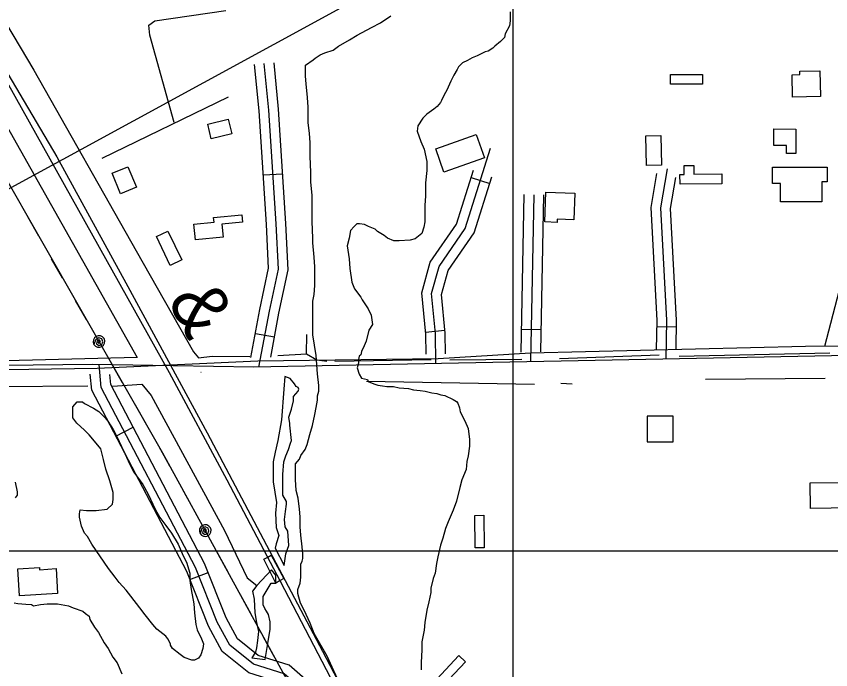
# Model space of a CAD drawing. Extents: x 3271442 to 3309282, y 752266 to 777610.
# Drawn here: x 3280068 to 3281323, y 763520 to 764526 of the extents above; entities that cross this region are included whole.
import ezdxf

# ---------------------------------------------------------------- set-up
doc = ezdxf.new("R2010")
doc.units = 0
for name, color, linetype in [('V-BLDG-OTLN', 7, 'Continuous'), ('V-BRDG-OTLN', 7, 'Continuous'), ('V-GRID-MAJR', 7, 'Continuous'), ('V-RAIL-IDEN', 7, 'Continuous'), ('V-RAIL-TRAK', 7, 'Continuous'), ('V-ROAD-CNTR', 7, 'Continuous'), ('V-SITE-VEGE', 7, 'Continuous'), ('V-TOPO-SHOR', 7, 'Continuous'), ('V-UTIL-LINE', 7, 'Continuous')]:
    doc.layers.add(name, color=color, linetype=linetype)

msp = doc.modelspace()

# ---------------------------------------------------------------- linework, layer by layer
at = {"layer": 'V-BLDG-OTLN'}
for points in [[(3281263.822, 764401.85), (3281263.2630000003, 764436.242), (3281274.938, 764436.432), (3281274.848, 764441.949), (3281306.068, 764442.459), (3281306.717, 764402.5480000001)], [(3281075.928, 764421.799), (3281075.953, 764436.539), (3281125.082, 764436.461), (3281125.06, 764421.721)], [(3280368.025, 764337.612), (3280362.688, 764360.179), (3280394.315, 764367.656), (3280399.6520000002, 764345.089)], [(3280726.683, 764286.422), (3280714.034, 764322.203), (3280776.302, 764344.213), (3280788.95, 764308.432)], [(3281061.811, 764297.154), (3281038.646, 764296.775), (3281037.899, 764342.425), (3281061.066, 764342.804)], [(3281234.841, 764327.587), (3281234.88, 764352.765), (3281268.657, 764352.712), (3281268.598, 764315.25), (3281254.678, 764315.274), (3281254.698, 764327.554)], [(3280228.376, 764253.019), (3280215.3710000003, 764284.698), (3280239.7260000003, 764294.698), (3280252.73, 764263.018)], [(3281090.426, 764267.835), (3281090.305, 764282.726), (3281096.717, 764282.777), (3281096.607, 764296.533), (3281111.633, 764296.654), (3281111.741, 764283.164), (3281154.5840000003, 764283.5040000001), (3281154.704, 764268.3470000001)], [(3281316.877, 764293.883), (3281316.896, 764271.39), (3281308.984, 764271.382), (3281309.011, 764240.832), (3281245.21, 764240.7760000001), (3281245.185, 764269.049), (3281232.762, 764269.039), (3281232.739, 764293.811)], [(3280883.852, 764255.264), (3280928.0670000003, 764253.761), (3280926.686, 764213.12), (3280901.185, 764213.986), (3280901.0130000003, 764208.983), (3280882.302, 764209.62)], [(3280341.468, 764206.167), (3280372.338, 764209.131), (3280371.637, 764216.42), (3280415.366, 764220.618), (3280416.431, 764209.5260000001), (3280384.6180000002, 764206.47), (3280386.5840000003, 764185.99), (3280343.799, 764181.884)], [(3280283.475, 764187.1900000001), (3280301.305, 764195.694), (3280322.524, 764151.197), (3280304.694, 764142.694)], [(3281039.770669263, 763870.8421128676), (3281079.770669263, 763870.8421128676), (3281079.770669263, 763910.8421128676), (3281039.770669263, 763910.8421128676)], [(3281291.48, 763768.637), (3281291.134, 763807.737), (3281354.81, 763808.302), (3281355.157, 763769.202)], [(3280788.062386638, 763757.984456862), (3280788.738385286, 763707.9885568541), (3280774.739413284, 763707.799557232), (3280774.064414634, 763757.794457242)], [(3280131.333, 763637.638), (3280072.59, 763633.839), (3280069.91, 763675.297), (3280103.286, 763677.456), (3280103.495, 763674.232), (3280128.859, 763675.872)], [(3280759.9784428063, 763532.562907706), (3280725.680511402, 763496.1819804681), (3280715.493531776, 763505.784961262), (3280749.7924631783, 763542.1668884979)]]:
    msp.add_lwpolyline(points, close=True, dxfattribs=at)
at = {"layer": 'V-BRDG-OTLN'}
msp.add_lwpolyline([(3280467.5330000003, 763653.459), (3280449.107, 763690.411), (3280455.37, 763693.346), (3280460.623, 763696.723), (3280479.6920000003, 763660.627), (3280474.168, 763657.694)], close=True, dxfattribs=at)
at = {"layer": 'V-GRID-MAJR'}
for points in [[(3280833.333, 757643.183), (3280833.333, 763703.169), (3280833.333, 769765.096), (3280833.333, 775827.057), (3280833.333, 775828.963)], [(3275589.54, 763703.55), (3280833.333, 763703.169), (3286077.126, 763703.55), (3291320.919, 763704.694), (3296564.7120000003, 763706.601), (3301808.505, 763709.27), (3307052.2970000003, 763712.703), (3307052.298, 763712.703)]]:
    msp.add_spline(points, degree=3, dxfattribs=at)
at = {"layer": 'V-RAIL-TRAK'}
msp.add_lwpolyline([(3282675.506, 759475.2930000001), (3282580.667, 759655.718), (3282389.323, 760021.604), (3282261.4760000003, 760263.29), (3282094.355, 760578.827), (3281852.034, 761038.704), (3281759.708, 761217.447), (3281600.11, 761519.138), (3281426.724, 761848.1), (3281225.7660000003, 762229.511), (3281018.123, 762624.769), (3280777.471, 763080.8690000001), (3280584.029, 763445.921), (3280474.992, 763656.134), (3280392.687, 763812.224), (3280303.808, 763977.123), (3280011.593, 764499.136), (3279732.381, 764958.238), (3279510.8140000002, 765302.378)], dxfattribs=at)
at = {"layer": 'V-ROAD-CNTR'}
for p, q in [((3280448.225066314, 764282.0244087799), (3280478.1640064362, 764283.9244049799)), ((3280768.564425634, 764277.8994170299), (3280797.16636843, 764268.847435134)), ((3280698.2925661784, 764039.976892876), (3280728.1565064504, 764042.8348871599)), ((3280846.448269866, 764044.5408837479), (3280876.442209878, 764043.9578849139)), ((3281054.81085314, 764048.5458757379), (3281084.807793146, 764048.196876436)), ((3280436.0540906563, 764038.0508967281), (3280465.546031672, 764032.5529077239)), ((3280352.7260000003, 763977.877), (3280352.179, 763977.873)), ((3280221.17252042, 763879.5862136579), (3280247.748467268, 763893.506185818)), ((3280335.1922923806, 763658.9406549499), (3280363.073236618, 763670.0156327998))]:
    msp.add_line(p, q, dxfattribs=at)
for points in [[(3278896.58016961, 766194.426583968), (3279207.348548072, 765753.1884664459), (3279382.0421986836, 765504.24196434), (3279510.185942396, 765320.3673320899), (3279619.2837242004, 765148.699675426), (3279740.647481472, 764957.8740570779), (3279844.057274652, 764790.146392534), (3279936.964088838, 764634.60370362), (3280040.9628808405, 764460.4350519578), (3280130.2157023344, 764309.948352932), (3280239.5574836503, 764110.4737518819), (3280361.878239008, 763885.1722024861), (3280539.408883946, 763548.9578749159), (3280924.0521146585, 762814.5103438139), (3281160.654641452, 762359.794253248), (3281314.57033362, 762065.047842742), (3281497.6499674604, 761722.4635279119), (3281661.2146403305, 761410.6531515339), (3281877.312208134, 760997.6389775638)], [(3280459.758043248, 764001.5029698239), (3280472.3690180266, 764069.1468345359), (3280486.55698965, 764135.800701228), (3280483.017996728, 764207.4435579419), (3280471.866019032, 764383.183206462), (3280464.755033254, 764454.8590631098)], [(3280429.1601044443, 764001.076970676), (3280442.94707687, 764075.020822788), (3280456.4010499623, 764138.22469638), (3280453.064056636, 764205.753561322), (3280441.9600788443, 764380.7512113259), (3280434.9010929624, 764451.8970690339)], [(3280441.636079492, 763986.1490005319), (3280457.6580474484, 764072.0838286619), (3280471.479019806, 764137.0126988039), (3280468.041026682, 764206.5985596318), (3280456.913048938, 764381.9672088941), (3280449.828063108, 764453.378066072)], [(3281313.432335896, 764018.271936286), (3281335.793291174, 764102.8267671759), (3281340.5802816, 764388.938194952)], [(3280714.198534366, 763991.426989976), (3280713.582535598, 764037.6628975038), (3280707.6715474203, 764099.4217739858), (3280719.1315245, 764141.2926902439), (3280759.5194437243, 764199.606573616), (3280798.598365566, 764323.0863266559)], [(3281069.2268243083, 763998.3749760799), (3281069.924822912, 764058.2848562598), (3281060.73584129, 764231.188510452), (3281071.1498204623, 764291.6023896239)], [(3280699.00156476, 764006.135960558), (3280698.592565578, 764036.8468991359), (3280692.4775778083, 764100.72977137), (3280705.3405520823, 764147.725677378), (3280745.9004709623, 764206.2885602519), (3280772.161018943, 764289.2646970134)], [(3280728.99650477, 764006.7159593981), (3280728.572505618, 764038.4788958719), (3280722.8655170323, 764098.1137766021), (3280732.9224969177, 764134.85970311), (3280773.138416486, 764192.9245869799), (3280800.4836910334, 764279.329629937)], [(3281054.397853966, 764013.0799466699), (3281054.919852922, 764057.9738568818), (3281045.6678714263, 764232.075508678), (3281054.6527803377, 764284.2005760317)], [(3281084.4067939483, 764013.6829454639), (3281084.929792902, 764058.595855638), (3281075.8038111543, 764230.3015122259), (3281084.048965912, 764278.1320392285)], [(3280845.7562712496, 764008.976954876), (3280850.482261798, 764251.8034692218)], [(3280860.472241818, 763994.2589843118), (3280865.479231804, 764251.511469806)], [(3280875.773211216, 764009.5579537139), (3280880.47620181, 764251.2194703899)], [(3284677.557607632, 764080.802811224), (3284257.9054469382, 764067.830837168), (3283859.2862441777, 764057.2688582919), (3283288.7283852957, 764048.6358755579), (3282823.6733154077, 764033.7179053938), (3282522.738917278, 764025.231922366), (3282076.6898093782, 764017.49493784), (3281506.195950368, 764007.1329585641), (3280959.8490430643, 763996.182980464), (3280433.671095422, 763985.9950008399), (3280185.115592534, 763990.337992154), (3279818.572325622, 763986.183000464), (3279470.4860217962, 763985.38000207), (3279084.0857945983, 763978.2810162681)], [(3279103.19975637, 763968.342036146), (3280192.2165783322, 763984.719003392), (3280439.6570834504, 763995.6009816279), (3280717.8265271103, 763999.130974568), (3280859.937242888, 764007.9109570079), (3281283.7353952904, 764018.4639359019), (3281575.6458114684, 764020.222932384), (3281793.6993753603, 764025.497921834), (3282273.7684152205, 764032.5319077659), (3282874.1462144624, 764036.44989993), (3283587.207788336, 764054.8678630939), (3284143.70467534, 764067.5718376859), (3284569.5268236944, 764072.722827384)], [(3280562.9888367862, 762002.4819678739), (3280706.074550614, 762027.9729168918), (3280763.350436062, 762051.720869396), (3280818.9313249, 762098.9517749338), (3280809.588343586, 762187.3595981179), (3280801.4783598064, 762237.0314987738), (3280843.4262759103, 762367.0832386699), (3280890.6481814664, 762424.7321233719), (3280907.6981473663, 762471.430029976), (3280911.570139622, 762540.0228927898), (3280921.072120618, 762642.87768708), (3280913.693135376, 762697.656577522), (3280892.497177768, 762754.566463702), (3280685.3375920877, 763135.7157014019), (3280616.522729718, 763276.8174191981), (3280560.420841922, 763411.3591501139), (3280525.9579108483, 763474.2320243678), (3280480.4890017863, 763513.7199453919), (3280433.404095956, 763528.792915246), (3280396.7451692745, 763558.1098566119), (3280377.2822082, 763593.6177855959), (3280343.989274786, 763677.4266179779), (3280198.6915653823, 763954.8390631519), (3280195.3815720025, 763990.158992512)], [(3280560.357842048, 762017.24893834), (3280701.8365590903, 762042.4538879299), (3280755.4314519, 762064.6758434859), (3280803.182356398, 762105.252762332), (3280794.71637333, 762185.3616021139), (3280786.090390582, 762238.1894964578), (3280830.0223027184, 762374.3912240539), (3280877.4312079, 762432.2681082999), (3280892.847177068, 762474.4900238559), (3280896.609169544, 762541.135890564), (3280905.979150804, 762642.5626877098), (3280899.05116466, 762693.9925848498), (3280878.8112051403, 762748.336476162), (3280672.000618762, 763128.8437151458), (3280602.847757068, 763270.638431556), (3280546.883868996, 763404.8491631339), (3280514.0949345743, 763464.667043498), (3280472.980016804, 763500.3739720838), (3280426.196110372, 763515.3509421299), (3280385.033192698, 763548.2688762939), (3280363.6832353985, 763587.2197983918), (3280330.338302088, 763671.1606305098), (3280184.0325947, 763950.497071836), (3280181.708599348, 763975.2990222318)], [(3280565.619831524, 761987.714997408), (3280710.312542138, 762013.4919458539), (3280771.2694202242, 762038.7658953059), (3280834.6802934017, 762092.6507875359), (3280824.4603138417, 762189.357594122), (3280816.86632903, 762235.8735010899), (3280856.8302491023, 762359.7752532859), (3280903.8651550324, 762417.196138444), (3280922.5491176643, 762468.3700360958), (3280926.5311097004, 762538.909895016), (3280936.1650904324, 762643.19268645), (3280928.335106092, 762701.320570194), (3280906.183150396, 762760.796451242), (3280698.674565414, 763142.5876876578), (3280630.197702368, 763282.9964068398), (3280573.957814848, 763417.869137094), (3280537.8208871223, 763483.7970052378), (3280487.997986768, 763527.0659187), (3280440.6120815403, 763542.234888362), (3280408.45714585, 763567.9508369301), (3280390.881181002, 763600.0157728), (3280357.640247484, 763683.6926054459), (3280213.3505360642, 763959.1810544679), (3280211.880539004, 763974.8680230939)]]:
    msp.add_lwpolyline(points, dxfattribs=at)
at = {"layer": 'V-SITE-VEGE'}
for points in [[(3280828.468, 764532.954), (3280828.446, 764519.22), (3280827.379, 764511.8250000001), (3280821.018, 764499.156), (3280819.955, 764493.8740000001), (3280813.6040000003, 764487.544), (3280805.139, 764480.1630000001), (3280801.965, 764476.9990000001), (3280794.562, 764472.782), (3280790.332, 764471.733), (3280777.645, 764465.4130000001), (3280770.244, 764462.255), (3280762.842, 764458.041), (3280755.441, 764454.882), (3280749.094, 764448.554), (3280746.97, 764444.331), (3280741.674, 764435.885), (3280737.435, 764426.383), (3280731.072, 764412.659), (3280726.8340000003, 764405.27), (3280722.595, 764396.824), (3280721.534, 764393.655), (3280716.24, 764387.323), (3280710.95, 764383.106), (3280700.372, 764375.725), (3280694.023, 764369.399), (3280686.609, 764357.787), (3280685.538, 764349.335), (3280690.798, 764333.4770000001), (3280696.063, 764321.849), (3280700.257, 764302.823), (3280700.237, 764289.087), (3280698.093, 764270.071), (3280698.062, 764249.9940000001), (3280696.983, 764235.206), (3280696.9420000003, 764209.8470000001), (3280695.873, 764201.397), (3280692.688, 764191.893)], [(3280515.724, 763866.7440000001), (3280519.9760000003, 763882.587), (3280524.224, 763896.3150000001), (3280527.42, 763913.215), (3280529.5500000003, 763923.779), (3280531.68, 763935.397), (3280531.691, 763941.738), (3280533.818, 763949.131), (3280533.829, 763957.583), (3280531.7460000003, 763975.5480000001), (3280529.677, 764004.079), (3280524.4450000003, 764035.786), (3280524.525, 764087.557), (3280526.654, 764098.121), (3280527.732, 764111.853), (3280527.779, 764140.381), (3280526.745, 764155.174), (3280524.668, 764177.366), (3280524.678, 764184.762), (3280523.662, 764210.122), (3280523.7260000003, 764250.273), (3280521.645, 764271.408), (3280521.67, 764286.197), (3280520.6520000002, 764310.501), (3280520.685, 764331.634), (3280519.65, 764346.427), (3280517.563, 764362.28), (3280517.6, 764386.582), (3280516.568, 764401.3740000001), (3280514.487, 764422.51), (3280513.451, 764434.134), (3280513.478, 764451.0380000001), (3280525.112, 764459.4720000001), (3280528.287, 764461.582), (3280535.69, 764466.853), (3280543.09, 764470.013), (3280555.7770000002, 764474.216), (3280564.239, 764480.544), (3280581.16, 764490.0260000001), (3280592.795, 764497.403), (3280614.999, 764508.991), (3280628.747, 764516.366), (3280644.613, 764526.907)], [(3280692.688, 764191.893), (3280682.108, 764183.457), (3280674.7090000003, 764181.356), (3280657.8000000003, 764180.326), (3280649.348, 764180.34), (3280639.845, 764184.581), (3280634.5700000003, 764188.8150000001), (3280624.014, 764195.172), (3280620.848, 764198.348), (3280610.291, 764202.589), (3280603.9560000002, 764205.77), (3280596.561, 764206.837), (3280592.336, 764206.843), (3280588.103, 764202.6240000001), (3280582.809, 764196.294), (3280580.679, 764184.6730000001), (3280577.49, 764173.057), (3280580.627, 764152.9770000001), (3280581.662, 764138.184), (3280584.7970000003, 764117.046), (3280589.008, 764106.475), (3280598.4960000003, 764093.779), (3280600.6040000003, 764089.55), (3280610.09, 764075.8), (3280614.301, 764066.285), (3280616.392, 764051.488), (3280611.096, 764043.044), (3280606.842, 764026.1460000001), (3280603.659, 764018.755), (3280599.424, 764010.309), (3280598.355, 764005.027), (3280596.239, 764002.9180000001), (3280595.174, 763997.636)], [(3280595.174, 763997.636), (3280595.166, 763992.354), (3280593.042, 763984.961), (3280596.196, 763975.446), (3280599.356, 763969.101), (3280608.861, 763966.973), (3280609.914, 763963.8030000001), (3280618.362, 763960.618), (3280624.696, 763958.496), (3280632.092, 763957.427), (3280638.426, 763956.36), (3280648.9960000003, 763956.344), (3280657.444, 763954.218), (3280672.235, 763953.139), (3280679.628, 763951.013), (3280690.191, 763949.9400000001), (3280697.5870000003, 763948.871), (3280708.146, 763946.743), (3280715.546, 763945.674), (3280721.878, 763943.55), (3280728.219, 763942.483), (3280740.886, 763936.1240000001), (3280746.163, 763932.946), (3280748.275, 763930.83), (3280750.376, 763923.433), (3280751.4220000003, 763917.09), (3280758.795, 763903.3420000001), (3280764.061, 763891.711), (3280766.148, 763874.8030000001), (3280766.129, 763864.235), (3280763.9930000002, 763849.449), (3280761.867, 763840.9990000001), (3280760.79, 763828.321), (3280754.427, 763812.482), (3280751.24, 763800.866), (3280745.9220000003, 763779.743), (3280740.617, 763766.015), (3280733.193, 763748.064), (3280728.95, 763737.505), (3280724.7, 763722.72), (3280721.514, 763712.159), (3280717.2600000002, 763694.204), (3280715.13, 763683.6410000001), (3280712.994, 763668.854), (3280709.809, 763660.406), (3280706.616, 763645.617), (3280706.606, 763639.279), (3280703.413, 763624.49), (3280700.225, 763611.817), (3280697.024, 763592.804), (3280695.948, 763581.183), (3280692.751, 763563.226), (3280692.733, 763550.547), (3280691.643, 763531.531), (3280691.625, 763519.907)], [(3280562.701, 763506.376), (3280554.278, 763524.351), (3280546.907, 763541.268), (3280526.8880000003, 763576.1680000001), (3280520.574, 763592.025), (3280511.096, 763612.116), (3280505.83, 763622.692), (3280501.628, 763637.4890000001), (3280501.636, 763643.827), (3280504.821, 763653.332), (3280505.894, 763662.839), (3280505.9250000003, 763682.916), (3280508.044, 763687.138), (3280509.107, 763691.3640000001), (3280509.12, 763698.759), (3280508.079, 763709.327), (3280505.9960000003, 763727.292), (3280504.958, 763739.973), (3280504.983, 763755.8200000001), (3280503.944, 763767.4450000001), (3280501.857, 763784.353), (3280498.707, 763795.982), (3280497.677, 763812.888), (3280497.716, 763837.191), (3280504.0670000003, 763844.574), (3280506.1890000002, 763849.854), (3280512.544, 763859.355), (3280515.724, 763866.7440000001)], [(3280065.918, 763808.966), (3280069.062, 763794.167), (3280069.056, 763788.883), (3280065.877, 763784.662)], [(3280064.566, 763623.007), (3280069.848, 763621.942), (3280082.525, 763620.867), (3280090.977, 763620.853), (3280094.1410000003, 763618.735), (3280104.713, 763620.832), (3280115.281, 763621.871), (3280131.128, 763621.846), (3280148.0300000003, 763618.649), (3280155.4220000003, 763615.469)], [(3280155.4220000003, 763615.469), (3280170.204, 763610.162), (3280174.4250000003, 763606.986), (3280179.703, 763602.751), (3280180.749, 763597.4670000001), (3280188.128, 763585.83), (3280194.455, 763577.37), (3280202.882, 763561.508), (3280209.208, 763553.046), (3280216.5810000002, 763539.297), (3280222.909, 763530.835), (3280230.278, 763513.919)]]:
    msp.add_lwpolyline(points, dxfattribs=at)
msp.add_lwpolyline([(3280209.6040000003, 763676.071), (3280184.1040000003, 763713.685), (3280177.4560000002, 763725.059), (3280172.508, 763730.609), (3280168.298, 763741.181), (3280165.15, 763754.921), (3280165.1580000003, 763760.205), (3280166.225, 763766.544), (3280175.734, 763765.4720000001), (3280190.524, 763765.448), (3280207.433, 763767.535), (3280215.897, 763774.9180000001), (3280216.966, 763782.311), (3280216.983, 763792.875), (3280211.727, 763810.848), (3280205.418, 763828.819), (3280202.27, 763843.616), (3280198.071, 763860.528), (3280190.688, 763868.993), (3280180.1410000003, 763881.688), (3280172.758, 763889.096), (3280161.1520000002, 763899.68), (3280154.826, 763908.142), (3280154.852, 763925.049), (3280161.203, 763932.434), (3280169.657, 763932.421), (3280172.824, 763930.304), (3280186.5470000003, 763922.886), (3280194.991, 763917.59), (3280204.486, 763908.064), (3280208.702, 763902.774), (3280217.136, 763890.083), (3280222.4, 763879.507), (3280229.772, 763863.647), (3280235.04, 763853.074), (3280242.4080000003, 763836.157), (3280248.731, 763824.524), (3280262.436, 763805.484), (3280270.865, 763790.679), (3280281.394, 763767.4180000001), (3280288.769, 763754.7270000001), (3280298.259, 763742.031), (3280306.693, 763730.3960000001), (3280317.232, 763713.476), (3280324.6010000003, 763695.503), (3280329.8680000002, 763685.983), (3280335.1210000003, 763669.071), (3280335.105, 763657.449), (3280337.196, 763643.709), (3280341.3880000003, 763621.514), (3280342.4250000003, 763607.7760000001), (3280344.507, 763589.811), (3280346.609, 763581.355), (3280352.927, 763567.609), (3280356.085, 763560.21), (3280355.0160000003, 763552.814), (3280351.8310000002, 763543.312), (3280348.653, 763538.034), (3280342.308, 763534.8740000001), (3280338.083, 763534.88), (3280326.467, 763539.125), (3280320.134, 763543.361), (3280308.526, 763552.888), (3280305.364, 763558.176), (3280305.3680000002, 763560.289), (3280301.153, 763567.693), (3280297.991, 763571.924), (3280284.272, 763582.51), (3280277.943, 763589.916), (3280266.346, 763604.7270000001), (3280257.91, 763615.307), (3280244.203, 763633.29), (3280236.822, 763642.812), (3280226.272, 763654.4500000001), (3280219.946, 763662.9130000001)], close=True, dxfattribs=at)
at = {"layer": 'V-TOPO-SHOR'}
for p, q in [((3280200.204177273, 764307.8919174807), (3280394.6679542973, 764402.4825339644)), ((3280904.780807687, 763999.389713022), (3281058.4508109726, 764004.9517042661)), ((3281089.159505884, 764002.9918271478), (3281321.343212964, 764007.9071159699)), ((3280558.240184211, 763995.4163603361), (3280706.7616110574, 763997.6068885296)), ((3280735.7775450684, 763997.3678898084), (3280846.7348809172, 763998.1608908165)), ((3281314.1925831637, 763968.7064990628), (3281129.827943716, 763966.8112045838)), ((3279933.843049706, 763955.6532475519), (3280177.63791101, 763957.1112626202)), ((3280866.2577114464, 763959.5268152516), (3280607.491652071, 763963.9689599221)), ((3280906.711913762, 763961.5043396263), (3280924.0317566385, 763960.2063104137))]:
    msp.add_line(p, q, dxfattribs=at)
for points in [[(3279697.151069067, 765097.8232030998), (3279869.06642486, 764822.1289032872), (3280094.72795469, 764443.3000439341), (3280252.3240010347, 764165.1238955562), (3280340.736761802, 764009.7079141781), (3280348.4606707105, 764000.5450148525), (3280369.2790242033, 764002.9733320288), (3280427.770420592, 764002.4915495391)], [(3280311.1482959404, 764362.8736626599), (3280273.25677827, 764497.0751582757), (3280272.0854447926, 764512.6835702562), (3280281.237637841, 764519.1076703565), (3280390.5607593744, 764535.1058575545)], [(3279957.601445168, 764525.6321391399), (3280253.6758068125, 764000.9666582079), (3279708.226395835, 763986.9735176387)], [(3280470.6801706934, 764004.0879555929), (3280514.895082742, 764006.3235597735), (3280515.1413271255, 764036.2191623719)], [(3280514.895082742, 764006.3235597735), (3280530.9451285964, 763997.3481199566), (3280546.2924466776, 763995.5147715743)], [(3280215.762500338, 763956.7972376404), (3280260.8473809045, 763959.8919889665), (3280275.7234198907, 763942.4389233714), (3280388.3938402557, 763734.6998335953), (3280423.608346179, 763661.6215335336), (3280438.531964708, 763649.9449208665)], [(3280438.531964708, 763649.9449208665), (3280431.4662531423, 763641.1417033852), (3280434.1314726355, 763628.6637597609), (3280435.3443932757, 763607.8937846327), (3280437.9868148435, 763592.6480308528), (3280440.640635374, 763578.7861821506), (3280439.1427406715, 763564.9585303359), (3280437.667643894, 763553.8986886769), (3280436.2267440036, 763546.9905622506), (3280430.6227299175, 763538.7327276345), (3280451.358508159, 763535.7939330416), (3280455.7382026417, 763563.4378377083), (3280458.665598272, 763582.7897108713), (3280458.756789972, 763593.860951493), (3280456.0801715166, 763604.9549900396), (3280453.357957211, 763610.5134082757), (3280450.624343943, 763614.6879214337), (3280447.902129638, 763620.2463396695), (3280448.0047203, 763632.701485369), (3280460.630850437, 763653.3574708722), (3280467.5503758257, 763653.3004760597), (3280467.5503758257, 763653.3004760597), (3280467.6529664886, 763665.755621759), (3280460.8018348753, 763674.1160470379), (3280438.531964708, 763649.9449208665)]]:
    msp.add_lwpolyline(points, dxfattribs=at)
msp.add_lwpolyline([(3280481.2433778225, 763971.5074522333), (3280479.6998872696, 763952.1441801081), (3280476.544512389, 763905.1142053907), (3280470.7467159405, 763873.3299844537), (3280466.4468141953, 763855.3734153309), (3280463.553615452, 763840.1732574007), (3280463.4168279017, 763823.5663964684), (3280463.302838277, 763809.7273456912), (3280468.576282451, 763777.8519330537), (3280467.055589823, 763761.2564710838), (3280468.257111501, 763739.1025908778), (3280472.3062360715, 763726.6132482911), (3280468.0519301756, 763714.192299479), (3280466.6110302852, 763707.284173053), (3280480.2335007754, 763680.8759869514), (3280483.1494974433, 763698.8439550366), (3280487.4038033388, 763711.2649038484), (3280486.2022816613, 763733.4187840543), (3280482.1075612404, 763740.3725063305), (3280480.8148478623, 763751.4551459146), (3280482.301343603, 763763.8988926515), (3280483.77644038, 763774.9587343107), (3280483.8106372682, 763779.1104495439), (3280478.3548096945, 763788.843380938), (3280478.6169858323, 763820.6731977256), (3280480.160476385, 763840.0364698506), (3280483.0080792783, 763849.7010074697), (3280487.2395872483, 763859.3541461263), (3280490.087190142, 763869.0186837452), (3280491.505292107, 763873.1590000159), (3280488.931264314, 763896.708184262), (3280488.954062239, 763899.4759944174), (3280487.649949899, 763909.1747289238), (3280491.9042557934, 763921.5956777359), (3280494.774656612, 763934.0280255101), (3280494.8316514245, 763940.9475508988), (3280501.819570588, 763949.1939865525), (3280503.2262735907, 763951.9503977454), (3280501.8651664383, 763954.7296068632), (3280499.1087552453, 763956.1363098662), (3280496.3751419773, 763960.3108230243), (3280489.5240103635, 763968.6712483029)], close=True, dxfattribs=at)
at = {"layer": 'V-UTIL-LINE'}
for points in [[(3276068.032, 762951.919), (3276378.251, 762949.906), (3278272.795, 763521.627), (3279552.16, 763863.4940000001), (3279814.1750000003, 764129.175), (3280573.5130000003, 764542.461), (3285383.433, 766775.759), (3286916.757, 766450.954)], [(3279007.7970000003, 765874.505), (3279354.313, 765391.507), (3279687.7630000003, 764906.054), (3279981.764, 764398.096), (3280293.0640000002, 763854.3250000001), (3280575.096, 763339.805), (3280779.736, 762774.921), (3281005.904, 762220.662), (3281173.673, 761647.921), (3281355.898, 761062.2220000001), (3281532.231, 760488.881), (3281713.968, 759909.973), (3281890.571, 759335.604), (3282074.747, 758762.444), (3282253.705, 758183.778), (3282418.201, 757643.644)], [(3280102.1550000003, 764187.8), (3280085.2630000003, 764217.307)], [(3280138.92, 764123.58), (3280122.028, 764153.087)], [(3280175.685, 764059.359), (3280158.793, 764088.866)], [(3280195.0640000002, 764025.509), (3280193.824, 764022.912), (3280196.119, 764023.295), (3280197.24, 764025.802), (3280195.5130000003, 764028.167), (3280192.487, 764026.62), (3280191.147, 764022.128), (3280194.6180000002, 764019.645), (3280199.329, 764020.851), (3280200.749, 764025.204), (3280199.423, 764029.473), (3280194.909, 764031.174), (3280189.9790000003, 764028.724), (3280187.254, 764021.037), (3280189.559, 764018.389), (3280192.703, 764016.824), (3280196.2060000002, 764016.581), (3280199.536, 764017.698), (3280202.184, 764020.003), (3280203.749, 764023.147), (3280203.991, 764026.6510000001), (3280202.875, 764029.98), (3280200.569, 764032.6290000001), (3280197.4250000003, 764034.193), (3280193.9220000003, 764034.436), (3280190.593, 764033.319), (3280187.944, 764031.014), (3280186.379, 764027.87), (3280186.137, 764024.366), (3280187.254, 764021.037)], [(3280231.33, 763962.16), (3280214.438, 763991.667)], [(3280268.095, 763897.939), (3280251.203, 763927.446)], [(3280304.477, 763833.5040000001), (3280293.0640000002, 763854.3250000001), (3280287.968, 763863.226)], [(3280340.046, 763768.613), (3280323.703, 763798.4280000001)], [(3280358.795, 763734.41), (3280357.507, 763731.837), (3280359.809, 763732.1780000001), (3280360.9760000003, 763734.6630000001), (3280359.293, 763737.059), (3280356.239, 763735.569), (3280354.816, 763731.1020000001), (3280358.24, 763728.555), (3280362.973, 763729.674), (3280364.473, 763734), (3280363.2260000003, 763738.2930000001), (3280358.745, 763740.077), (3280353.77, 763737.719), (3280350.903, 763730.084), (3280353.159, 763727.393), (3280356.273, 763725.77), (3280359.772, 763725.463), (3280363.1210000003, 763726.518), (3280365.812, 763728.774), (3280367.434, 763731.888), (3280367.742, 763735.387), (3280366.687, 763738.736), (3280364.431, 763741.427), (3280361.3170000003, 763743.05), (3280357.818, 763743.357), (3280354.469, 763742.302), (3280351.778, 763740.046), (3280350.1550000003, 763736.932), (3280349.848, 763733.433), (3280350.903, 763730.084)], [(3280393.881, 763670.4), (3280377.538, 763700.215)], [(3280429.451, 763605.509), (3280413.108, 763635.324)], [(3280465.02, 763540.6190000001), (3280448.677, 763570.434)]]:
    msp.add_lwpolyline(points, dxfattribs=at)

# ---------------------------------------------------------------- texts
at = {"layer": 'V-RAIL-IDEN'}
msp.add_text('&', height=82.999832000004, rotation=298.30102096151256, dxfattribs=at).set_placement((3280299.651363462, 764089.7627933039))

doc.saveas('drawing.dxf')
